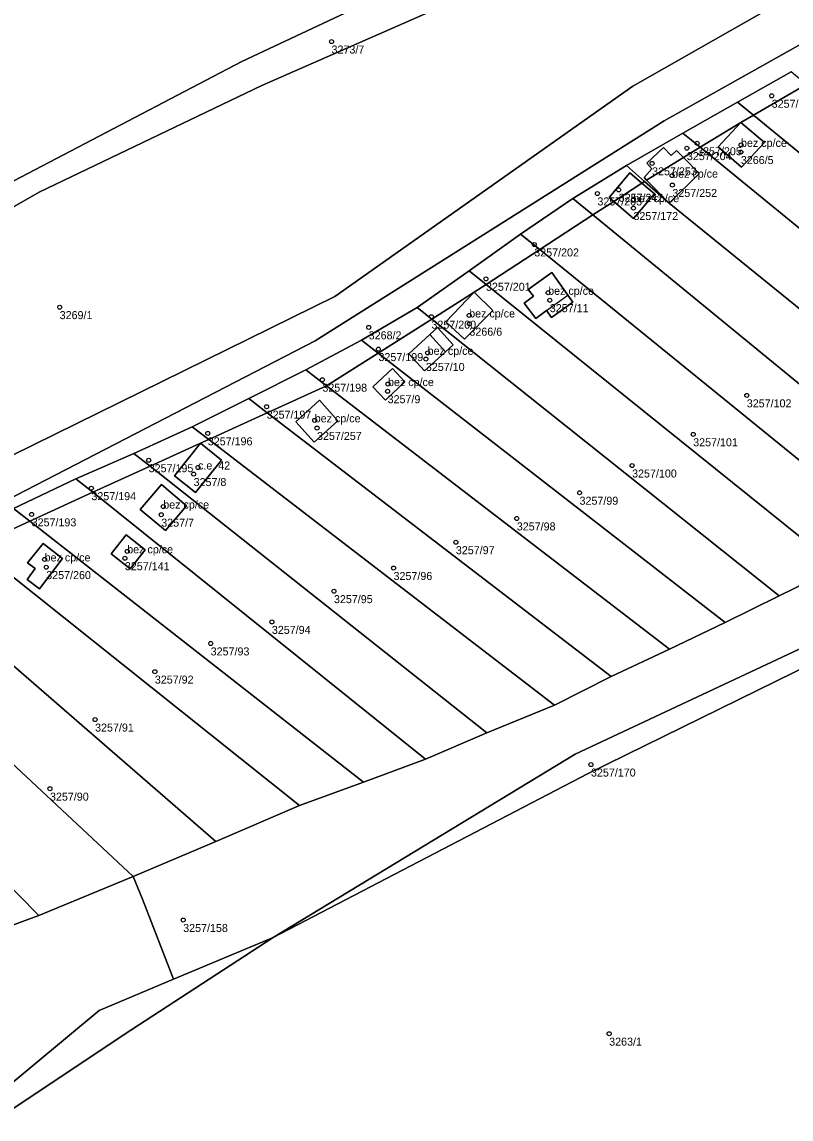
# Model space of a CAD drawing. Extents: x -878211 to -870363, y -1058464 to -1052522.
# Drawn here: x -875850.6 to -875754.6, y -1056546.8 to -1056409.8 of the extents above; entities that cross this region are included whole.
import ezdxf

# ---------------------------------------------------------------- set-up
doc = ezdxf.new("R2010")
doc.units = 0
for name, color, linetype in [('Definiční body', 7, 'Continuous'), ('Polygon budovy', 7, 'Continuous'), ('Polygon parcely', 7, 'Continuous')]:
    doc.layers.add(name, color=color, linetype=linetype)

msp = doc.modelspace()

# ---------------------------------------------------------------- linework, layer by layer
at = {"layer": 'Definiční body'}
for centre in [(-875811.97, -1056412.22994), (-875757.02, -1056418.99994), (-875767.61, -1056425.53994), (-875766.33, -1056424.92994), (-875760.85, -1056425.12994), (-875760.87, -1056426.02994), (-875771.95, -1056427.43994), (-875769.45, -1056428.96994), (-875778.78, -1056431.19994), (-875776.12, -1056430.73994), (-875769.42, -1056430.13994), (-875774.3, -1056432.02994), (-875774.28, -1056433.01994), (-875786.66, -1056437.56994), (-875792.69, -1056441.85994), (-875784.93, -1056443.59994), (-875784.72, -1056444.52994), (-875845.91, -1056445.39994), (-875794.79, -1056446.42994), (-875807.33, -1056447.91994), (-875799.5, -1056446.58994), (-875794.76, -1056447.46994), (-875806.11, -1056450.63994), (-875800.19, -1056451.86994), (-875799.97, -1056451.09994), (-875813.11, -1056454.45994), (-875804.97, -1056455.89994), (-875804.92, -1056454.99994), (-875760.13, -1056456.41994), (-875820.07, -1056457.82994), (-875814.07, -1056459.52994), (-875827.42, -1056461.15994), (-875813.78, -1056460.48994), (-875766.82, -1056461.27994), (-875834.8, -1056464.51994), (-875828.64, -1056465.41994), (-875774.45, -1056465.17994), (-875829.19, -1056466.24994), (-875841.95, -1056468.00994), (-875781.01, -1056468.57994), (-875832.98, -1056470.29994), (-875849.41, -1056471.27994), (-875833.23, -1056471.31994), (-875788.84, -1056471.78994), (-875796.45, -1056474.75994), (-875837.48, -1056475.88994), (-875847.79, -1056476.89994), (-875847.59, -1056477.86994), (-875837.77, -1056476.75994), (-875804.23, -1056477.97994), (-875811.67, -1056480.86994), (-875819.42, -1056484.70994), (-875827.06, -1056487.39994), (-875834.03, -1056490.91994), (-875841.49, -1056496.90994), (-875779.58, -1056502.52994), (-875847.12, -1056505.53994), (-875830.49, -1056521.93994), (-875777.31, -1056536.13994)]:
    msp.add_circle(centre, 0.25, dxfattribs=at)
at = {"layer": 'Polygon budovy'}
for points in [[(-875760.86, -1056422.32), (-875763.71, -1056425.36), (-875760.79, -1056427.9), (-875757.91, -1056424.81)], [(-875772.96, -1056429.22), (-875772.65, -1056429.54), (-875769.82, -1056432.39), (-875766.09, -1056428.69), (-875768.05, -1056426.72), (-875768.92, -1056425.84), (-875769.59, -1056426.47), (-875770.51, -1056425.47), (-875772.62, -1056427.42), (-875771.97, -1056428.12)], [(-875773.22, -1056429.91), (-875774.73, -1056428.63), (-875777.31, -1056431.71), (-875776.74, -1056432.19), (-875774.26, -1056434.3), (-875771.66, -1056431.24)], [(-875787.92, -1056444.91), (-875786.45, -1056446.81), (-875785.14, -1056445.8), (-875782.47, -1056443.89), (-875784.48, -1056441.07), (-875787.41, -1056443.2), (-875786.77, -1056444.02)], [(-875797.72, -1056447.22), (-875795.38, -1056449.41), (-875791.83, -1056445.82), (-875794.15, -1056443.53)], [(-875799.69, -1056448.82), (-875802.32, -1056451.22), (-875800.36, -1056453.36), (-875797.73, -1056450.96)], [(-875804.38, -1056453.04), (-875806.83, -1056455.35), (-875805.25, -1056457.03), (-875802.82, -1056454.7)], [(-875813.48, -1056457.02), (-875816.43, -1056459.73), (-875814.14, -1056462.25), (-875811.2, -1056459.57)], [(-875825.71, -1056464.51), (-875828.34, -1056462.4), (-875831.59, -1056466.44), (-875828.95, -1056468.54)], [(-875835.85, -1056470.68), (-875832.7, -1056473.29), (-875830.06, -1056470.2), (-875833.18, -1056467.54)], [(-875849.91, -1056477.33), (-875848.96, -1056478.03), (-875849.95, -1056479.42), (-875848.42, -1056480.59), (-875845.55, -1056476.79), (-875847.98, -1056474.93)], [(-875839.47, -1056476.19), (-875837.1, -1056478.06), (-875835.23, -1056475.69), (-875837.6, -1056473.82)]]:
    msp.add_lwpolyline(points, close=True, dxfattribs=at)
at = {"layer": 'Polygon parcely'}
for points in [[(-875902.96, -1056439.22), (-875889.9, -1056448.83), (-875863.27, -1056435.69), (-875823.17, -1056414.73), (-875781.12, -1056394.95), (-875743.9, -1056380.45), (-875744.04, -1056380.27), (-875750.57, -1056356.47), (-875755.32, -1056341.37), (-875900.87, -1056414.26), (-875910.39, -1056420), (-875909.53, -1056423.84)], [(-875823.17, -1056414.73), (-875863.27, -1056435.69), (-875889.9, -1056448.83), (-875889.24, -1056449.96), (-875887.66, -1056453.48), (-875848.49, -1056431.03), (-875820.66, -1056417.69), (-875776.17, -1056398.13), (-875740.55, -1056383.38), (-875726.62, -1056379.84), (-875722.72, -1056378.99), (-875715.8, -1056373.92), (-875723.59, -1056374.09), (-875742.7, -1056382.01), (-875743.9, -1056380.45), (-875781.12, -1056394.95)], [(-875820.66, -1056417.69), (-875848.49, -1056431.03), (-875887.66, -1056453.48), (-875877.97, -1056475.14), (-875854.65, -1056465.25), (-875811.54, -1056444.06), (-875774.36, -1056417.8), (-875733.93, -1056394.77), (-875732.93, -1056390.42), (-875731.48, -1056385.42), (-875722.72, -1056378.99), (-875726.62, -1056379.84), (-875740.55, -1056383.38), (-875776.17, -1056398.13)], [(-875752.71, -1056417.6), (-875754.59, -1056416.01), (-875761.29, -1056419.78), (-875759.3, -1056421.42)], [(-875713.43, -1056459), (-875707.54, -1056453.71), (-875752.71, -1056417.6), (-875759.3, -1056421.42)], [(-875761.29, -1056419.78), (-875768.1, -1056423.67), (-875765.94, -1056425.43), (-875760.86, -1056422.32), (-875759.3, -1056421.42)], [(-875760.86, -1056422.32), (-875765.94, -1056425.43), (-875719.97, -1056462.99), (-875713.43, -1056459), (-875759.3, -1056421.42)], [(-875760.86, -1056422.32), (-875757.91, -1056424.81), (-875760.79, -1056427.9), (-875763.71, -1056425.36)], [(-875760.86, -1056422.32), (-875763.71, -1056425.36), (-875760.79, -1056427.9), (-875757.91, -1056424.81)], [(-875765.94, -1056425.43), (-875768.1, -1056423.67), (-875775.15, -1056427.71), (-875772.89, -1056429.7), (-875769.82, -1056432.39), (-875772.65, -1056429.54), (-875772.96, -1056429.22), (-875771.97, -1056428.12), (-875772.62, -1056427.42), (-875770.51, -1056425.47), (-875769.59, -1056426.47), (-875768.92, -1056425.84), (-875768.05, -1056426.72)], [(-875768.92, -1056425.84), (-875769.59, -1056426.47), (-875770.51, -1056425.47), (-875772.62, -1056427.42), (-875771.97, -1056428.12), (-875772.96, -1056429.22), (-875772.65, -1056429.54), (-875768.05, -1056426.72)], [(-875765.94, -1056425.43), (-875768.05, -1056426.72), (-875766.09, -1056428.69), (-875769.82, -1056432.39), (-875726.86, -1056467.19), (-875719.97, -1056462.99)], [(-875768.05, -1056426.72), (-875772.65, -1056429.54), (-875769.82, -1056432.39), (-875766.09, -1056428.69)], [(-875774.73, -1056428.63), (-875773.22, -1056429.91), (-875772.89, -1056429.7), (-875775.15, -1056427.71), (-875781.84, -1056431.83), (-875779.34, -1056433.88), (-875776.74, -1056432.19), (-875777.31, -1056431.71)], [(-875734.26, -1056470.83), (-875726.86, -1056467.19), (-875769.82, -1056432.39), (-875772.89, -1056429.7), (-875773.22, -1056429.91), (-875771.66, -1056431.24), (-875774.26, -1056434.3), (-875776.74, -1056432.19), (-875779.34, -1056433.88)], [(-875776.74, -1056432.19), (-875773.22, -1056429.91), (-875774.73, -1056428.63), (-875777.31, -1056431.71)], [(-875773.22, -1056429.91), (-875776.74, -1056432.19), (-875774.26, -1056434.3), (-875771.66, -1056431.24)], [(-875781.84, -1056431.83), (-875788.38, -1056436.26), (-875785.98, -1056438.21), (-875779.34, -1056433.88)], [(-875779.34, -1056433.88), (-875785.98, -1056438.21), (-875741.5, -1056474.31), (-875734.26, -1056470.83)], [(-875785.98, -1056438.21), (-875788.38, -1056436.26), (-875794.78, -1056440.86), (-875792.66, -1056442.56)], [(-875741.5, -1056474.31), (-875785.98, -1056438.21), (-875792.66, -1056442.56), (-875748.75, -1056477.85)], [(-875794.78, -1056440.86), (-875801.28, -1056445.44), (-875799.46, -1056446.89), (-875794.15, -1056443.53), (-875792.66, -1056442.56)], [(-875782.47, -1056443.89), (-875784.48, -1056441.07), (-875787.41, -1056443.2), (-875786.77, -1056444.02), (-875787.92, -1056444.91), (-875786.45, -1056446.81), (-875785.14, -1056445.8), (-875784.52, -1056446.67), (-875781.85, -1056444.75)], [(-875782.47, -1056443.89), (-875781.85, -1056444.75), (-875784.52, -1056446.67), (-875785.14, -1056445.8), (-875786.45, -1056446.81), (-875787.92, -1056444.91), (-875786.77, -1056444.02), (-875787.41, -1056443.2), (-875784.48, -1056441.07)], [(-875794.15, -1056443.53), (-875799.46, -1056446.89), (-875756.09, -1056481.43), (-875748.75, -1056477.85), (-875792.66, -1056442.56)], [(-875794.15, -1056443.53), (-875797.72, -1056447.22), (-875795.38, -1056449.41), (-875791.83, -1056445.82)], [(-875794.15, -1056443.53), (-875791.83, -1056445.82), (-875795.38, -1056449.41), (-875797.72, -1056447.22)], [(-875799.46, -1056446.89), (-875801.28, -1056445.44), (-875808.22, -1056449.53), (-875806.17, -1056451.12)], [(-875799.46, -1056446.89), (-875806.17, -1056451.12), (-875762.84, -1056484.77), (-875756.09, -1056481.43)], [(-875802.32, -1056451.22), (-875800.36, -1056453.36), (-875797.73, -1056450.96), (-875796.78, -1056450.08), (-875798.73, -1056447.95), (-875799.69, -1056448.82)], [(-875802.32, -1056451.22), (-875799.69, -1056448.82), (-875798.73, -1056447.95), (-875796.78, -1056450.08), (-875797.73, -1056450.96), (-875800.36, -1056453.36)], [(-875808.22, -1056449.53), (-875815.18, -1056453.24), (-875812.62, -1056455.2), (-875806.17, -1056451.12)], [(-875806.17, -1056451.12), (-875812.62, -1056455.2), (-875769.77, -1056488.12), (-875762.84, -1056484.77)], [(-875805.25, -1056457.03), (-875806.83, -1056455.35), (-875804.38, -1056453.04), (-875802.82, -1056454.7)], [(-875805.25, -1056457.03), (-875802.82, -1056454.7), (-875804.38, -1056453.04), (-875806.83, -1056455.35)], [(-875812.62, -1056455.2), (-875815.18, -1056453.24), (-875822.3, -1056456.82), (-875820, -1056458.58)], [(-875779.94, -1056503.64), (-875719.03, -1056473.69), (-875682.29, -1056454.52), (-875683.67, -1056453.41), (-875717, -1056470.38), (-875752.35, -1056487.54), (-875781.56, -1056501.24), (-875819.27, -1056524.13)], [(-875777.05, -1056491.52), (-875769.77, -1056488.12), (-875812.62, -1056455.2), (-875820, -1056458.58)], [(-875820, -1056458.58), (-875822.3, -1056456.82), (-875829.35, -1056460.32), (-875827.28, -1056461.91)], [(-875814.14, -1056462.25), (-875816.43, -1056459.73), (-875813.48, -1056457.02), (-875811.2, -1056459.57)], [(-875814.14, -1056462.25), (-875811.2, -1056459.57), (-875813.48, -1056457.02), (-875816.43, -1056459.73)], [(-875784.13, -1056495.12), (-875777.05, -1056491.52), (-875820, -1056458.58), (-875827.28, -1056461.91)], [(-875829.35, -1056460.32), (-875836.65, -1056463.65), (-875834.61, -1056465.26), (-875828.34, -1056462.4), (-875827.28, -1056461.91)], [(-875834.61, -1056465.26), (-875792.58, -1056498.55), (-875784.13, -1056495.12), (-875827.28, -1056461.91), (-875828.34, -1056462.4)], [(-875828.95, -1056468.54), (-875831.59, -1056466.44), (-875828.34, -1056462.4), (-875825.71, -1056464.51)], [(-875828.95, -1056468.54), (-875825.71, -1056464.51), (-875828.34, -1056462.4), (-875831.59, -1056466.44)], [(-875836.65, -1056463.65), (-875843.88, -1056466.82), (-875841.76, -1056468.52), (-875834.61, -1056465.26)], [(-875834.61, -1056465.26), (-875841.76, -1056468.52), (-875800.22, -1056501.84), (-875792.58, -1056498.55)], [(-875851.68, -1056470.53), (-875849.64, -1056472.12), (-875841.76, -1056468.52), (-875843.88, -1056466.82)], [(-875832.7, -1056473.29), (-875835.85, -1056470.68), (-875833.18, -1056467.54), (-875830.06, -1056470.2)], [(-875832.7, -1056473.29), (-875830.06, -1056470.2), (-875833.18, -1056467.54), (-875835.85, -1056470.68)], [(-875800.22, -1056501.84), (-875841.76, -1056468.52), (-875849.64, -1056472.12), (-875807.97, -1056504.72)], [(-875851.68, -1056470.53), (-875858.38, -1056473.79), (-875856.53, -1056475.27), (-875849.64, -1056472.12)], [(-875856.53, -1056475.27), (-875815.96, -1056507.63), (-875807.97, -1056504.72), (-875849.64, -1056472.12)], [(-875849.95, -1056479.42), (-875848.42, -1056480.59), (-875845.55, -1056476.79), (-875847.98, -1056474.93), (-875849.91, -1056477.33), (-875848.96, -1056478.03)], [(-875849.95, -1056479.42), (-875848.96, -1056478.03), (-875849.91, -1056477.33), (-875847.98, -1056474.93), (-875845.55, -1056476.79), (-875848.42, -1056480.59)], [(-875835.23, -1056475.69), (-875837.1, -1056478.06), (-875839.47, -1056476.19), (-875837.6, -1056473.82)], [(-875835.23, -1056475.69), (-875837.6, -1056473.82), (-875839.47, -1056476.19), (-875837.1, -1056478.06)], [(-875864.66, -1056478.94), (-875826.42, -1056512.15), (-875815.96, -1056507.63), (-875856.53, -1056475.27)], [(-875836.75, -1056516.5), (-875826.42, -1056512.15), (-875864.66, -1056478.94), (-875872.96, -1056482.69)], [(-875882.43, -1056486.96), (-875848.5, -1056521.38), (-875836.75, -1056516.5), (-875872.96, -1056482.69)], [(-875856.71, -1056524.36), (-875848.5, -1056521.38), (-875882.43, -1056486.96), (-875884.36, -1056485.01), (-875894.04, -1056488.66), (-875857.58, -1056524.66)], [(-875853.35, -1056543.5), (-875840.96, -1056533.23), (-875831.68, -1056529.34), (-875835.59, -1056519.35), (-875836.75, -1056516.5), (-875848.5, -1056521.38), (-875856.71, -1056524.36), (-875857.58, -1056524.66), (-875866.13, -1056527.65), (-875867.41, -1056528.11), (-875867.01, -1056533.55), (-875866.66, -1056538.43), (-875863.09, -1056553.2), (-875871.25, -1056559.53), (-875866.34, -1056568.12), (-875856.28, -1056563.53), (-875856.41, -1056561.99), (-875862.93, -1056555.9)], [(-875856.28, -1056563.53), (-875855.13, -1056563.15), (-875852.79, -1056566.39), (-875841.65, -1056556.72), (-875852.86, -1056561), (-875854.56, -1056556.73), (-875849.56, -1056554.45), (-875853.54, -1056546.69), (-875837.87, -1056536.25), (-875819.27, -1056524.13), (-875831.68, -1056529.34), (-875840.96, -1056533.23), (-875853.35, -1056543.5), (-875862.93, -1056555.9), (-875856.41, -1056561.99)]]:
    msp.add_lwpolyline(points, close=True, dxfattribs=at)
for points in [[(-875733.93, -1056394.77), (-875774.36, -1056417.8), (-875811.54, -1056444.06), (-875854.65, -1056465.25), (-875877.97, -1056475.14), (-875900.23, -1056484.13), (-875923.69, -1056490.17), (-875946.92, -1056485.76)], [(-875944.87, -1056491.87), (-875938.14, -1056496.35), (-875937.75, -1056500.73), (-875937.14, -1056499.92), (-875935.05, -1056497.05), (-875927.26, -1056495.64), (-875916.15, -1056493.95), (-875914.74, -1056493.74), (-875905.64, -1056492.26), (-875904.23, -1056491.82), (-875896.9, -1056489.55), (-875900.66, -1056488.5), (-875873.12, -1056477.71), (-875853.91, -1056470.21), (-875814.01, -1056449.59), (-875770.46, -1056422.13), (-875750.62, -1056411.01)], [(-875750.62, -1056411.01), (-875770.46, -1056422.13), (-875814.01, -1056449.59), (-875853.91, -1056470.21)], [(-875851.68, -1056470.53), (-875843.88, -1056466.82), (-875836.65, -1056463.65), (-875829.35, -1056460.32), (-875822.3, -1056456.82), (-875815.18, -1056453.24), (-875808.22, -1056449.53), (-875801.28, -1056445.44), (-875794.78, -1056440.86), (-875788.38, -1056436.26), (-875781.84, -1056431.83), (-875775.15, -1056427.71), (-875768.1, -1056423.67), (-875761.29, -1056419.78), (-875754.59, -1056416.01)], [(-875719.03, -1056473.69), (-875779.94, -1056503.64), (-875819.27, -1056524.13), (-875837.87, -1056536.25), (-875853.54, -1056546.69), (-875849.56, -1056554.45), (-875854.56, -1056556.73), (-875852.86, -1056561), (-875841.65, -1056556.72), (-875852.79, -1056566.39), (-875855.64, -1056569.75), (-875855.51, -1056572.16), (-875866.23, -1056586.36), (-875848.77, -1056588.15), (-875821.69, -1056586.22), (-875797.9, -1056580.5), (-875765.09, -1056566.55), (-875759.48, -1056564.16), (-875723.29, -1056542.13)], [(-875748.75, -1056477.85), (-875756.09, -1056481.43), (-875762.84, -1056484.77), (-875769.77, -1056488.12), (-875777.05, -1056491.52), (-875784.13, -1056495.12), (-875792.58, -1056498.55), (-875800.22, -1056501.84), (-875807.97, -1056504.72), (-875815.96, -1056507.63), (-875826.42, -1056512.15), (-875836.75, -1056516.5), (-875835.59, -1056519.35), (-875831.68, -1056529.34), (-875819.27, -1056524.13), (-875781.56, -1056501.24), (-875752.35, -1056487.54)]]:
    msp.add_lwpolyline(points, dxfattribs=at)

# ---------------------------------------------------------------- texts
at = {"layer": 'Definiční body'}
for s, p in [('3273/7', (-875811.97, -1056413.719)), ('3257/206', (-875757.02, -1056420.489)), ('bez cp/ce', (-875760.85, -1056425.379)), ('3257/205', (-875766.33, -1056426.419)), ('3257/204', (-875767.61, -1056427.029)), ('3266/5', (-875760.87, -1056427.519)), ('3257/253', (-875771.95, -1056428.929)), ('bez cp/ce', (-875769.45, -1056429.22)), ('3257/242', (-875776.12, -1056432.229)), ('bez cp/ce', (-875774.3, -1056432.28)), ('3257/252', (-875769.42, -1056431.629)), ('3257/203', (-875778.78, -1056432.689)), ('3257/172', (-875774.28, -1056434.509)), ('3257/202', (-875786.66, -1056439.059)), ('3257/201', (-875792.69, -1056443.349)), ('bez cp/ce', (-875784.93, -1056443.85)), ('3269/1', (-875845.91, -1056446.889)), ('bez cp/ce', (-875794.79, -1056446.679)), ('3257/11', (-875784.72, -1056446.019)), ('3257/200', (-875799.5, -1056448.079)), ('3268/2', (-875807.33, -1056449.409)), ('3266/6', (-875794.76, -1056448.959)), ('bez cp/ce', (-875799.97, -1056451.35)), ('3257/199', (-875806.11, -1056452.129)), ('3257/10', (-875800.19, -1056453.359)), ('bez cp/ce', (-875804.92, -1056455.25)), ('3257/198', (-875813.11, -1056455.949)), ('3257/9', (-875804.97, -1056457.389)), ('3257/102', (-875760.13, -1056457.909)), ('3257/197', (-875820.07, -1056459.319)), ('bez cp/ce', (-875814.07, -1056459.78)), ('3257/257', (-875813.78, -1056461.979)), ('3257/196', (-875827.42, -1056462.649)), ('3257/101', (-875766.82, -1056462.769)), ('3257/195', (-875834.8, -1056466.009)), ('c.e. 42', (-875828.64, -1056465.669)), ('3257/8', (-875829.19, -1056467.739)), ('3257/100', (-875774.45, -1056466.669)), ('3257/194', (-875841.95, -1056469.499)), ('bez cp/ce', (-875832.98, -1056470.55)), ('3257/99', (-875781.01, -1056470.069)), ('3257/193', (-875849.41, -1056472.769)), ('3257/7', (-875833.23, -1056472.809)), ('3257/98', (-875788.84, -1056473.279)), ('bez cp/ce', (-875837.48, -1056476.139)), ('bez cp/ce', (-875847.79, -1056477.149)), ('3257/97', (-875796.45, -1056476.249)), ('3257/141', (-875837.77, -1056478.249)), ('3257/260', (-875847.59, -1056479.359)), ('3257/96', (-875804.23, -1056479.469)), ('3257/95', (-875811.67, -1056482.359)), ('3257/94', (-875819.42, -1056486.199)), ('3257/93', (-875827.06, -1056488.889)), ('3257/92', (-875834.03, -1056492.409)), ('3257/91', (-875841.49, -1056498.399)), ('3257/170', (-875779.58, -1056504.019)), ('3257/90', (-875847.12, -1056507.029)), ('3257/158', (-875830.49, -1056523.429)), ('3263/1', (-875777.31, -1056537.629))]:
    msp.add_text(s, height=0.999996, dxfattribs=at).set_placement(p)

doc.saveas('drawing.dxf')
